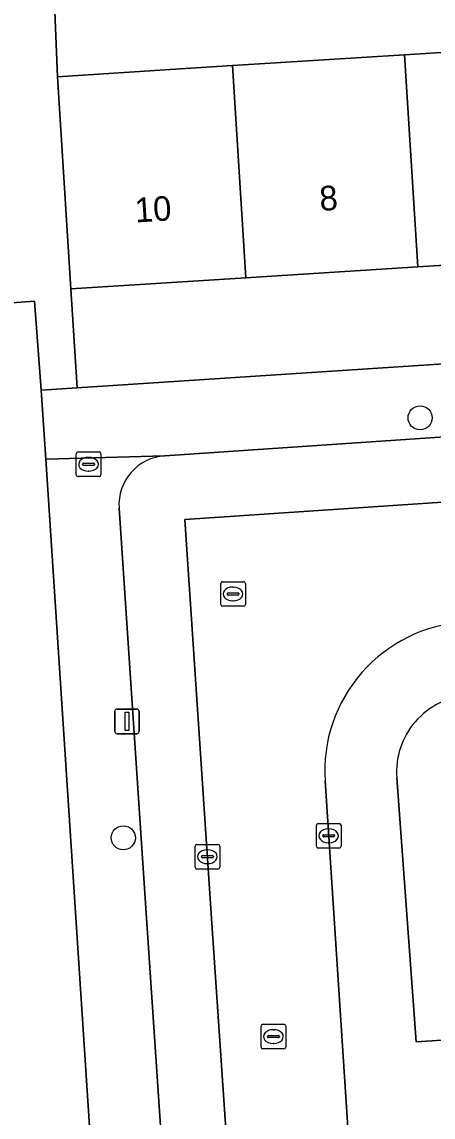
# Model space of a CAD drawing. Extents: x 159680 to 160786, y 387323 to 388340.
# Drawn here: x 160275.03 to 160291.71, y 388150.76 to 388195.24 of the extents above; entities that cross this region are included whole.
import ezdxf

# ---------------------------------------------------------------- set-up
doc = ezdxf.new("R2010")
doc.units = 0
for name, color, linetype in [('IMGEO_Boom', 7, 'Continuous'), ('IMGEO_Brandkraan', 7, 'Continuous'), ('IMGEO_Erf', 7, 'Continuous'), ('IMGEO_Groenvoorziening', 7, 'Continuous'), ('IMGEO_Kolk', 7, 'Continuous'), ('IMGEO_Lichtmast', 7, 'Continuous'), ('IMGEO_Pand', 7, 'Continuous'), ('IMGEO_Pand_nummerreeks', 7, 'Continuous'), ('IMGEO_Parkeervlak_open', 7, 'Continuous'), ('IMGEO_Rijbaan_lokaal_open', 7, 'Continuous'), ('IMGEO_Rioolput', 7, 'Continuous'), ('IMGEO_Voetpad_open', 7, 'Continuous')]:
    doc.layers.add(name, color=color, linetype=linetype)

msp = doc.modelspace()

# ---------------------------------------------------------------- linework, layer by layer
at = {"layer": 'IMGEO_Boom'}
for centre in [(160291.184, 388179.16), (160279.141, 388162.106)]:
    msp.add_circle(centre, 0.489, dxfattribs=at)
at = {"layer": 'IMGEO_Brandkraan'}
for p, q in [((160277.23, 388176.848), (160277.23, 388177.7)), ((160277.305, 388177.774), (160278.157, 388177.774)), ((160277.718, 388177.554), (160277.743, 388177.554)), ((160278.231, 388177.7), (160278.231, 388176.848)), ((160277.489, 388177.268), (160277.489, 388177.28)), ((160277.927, 388177.231), (160277.529, 388177.231)), ((160277.532, 388177.317), (160277.93, 388177.317)), ((160277.973, 388177.28), (160277.973, 388177.268)), ((160278.157, 388176.774), (160277.305, 388176.774)), ((160277.741, 388176.994), (160277.716, 388176.994))]:
    msp.add_line(p, q, dxfattribs=at)
for points in [[(160277.23, 388176.848), (160277.23, 388177.7)], [(160277.305, 388177.774), (160278.157, 388177.774)], [(160278.231, 388177.7), (160278.231, 388176.848)], [(160278.157, 388176.774), (160277.305, 388176.774)]]:
    msp.add_lwpolyline(points, dxfattribs=at)
for centre, radius, start, end in [((160277.307, 388177.698), 0.0765, 91.552, 178.448), ((160277.307, 388177.698), 0.0765, 91.552, 178.448), ((160278.155, 388177.698), 0.0765, 1.552, 88.448), ((160278.155, 388177.698), 0.0765, 1.552, 88.448), ((160277.529, 388177.277), 0.0403, 85.8775, 175.7526), ((160277.526, 388177.267), 0.0366, 178.938, 274.7102), ((160277.93, 388177.274), 0.043, 264.8664, 352.4533), ((160277.934, 388177.279), 0.0386, 1.7309, 96.639), ((160277.307, 388176.85), 0.0765, 181.552, 268.448), ((160277.307, 388176.85), 0.0765, 181.552, 268.448), ((160278.155, 388176.85), 0.0765, 271.552, 358.448), ((160278.155, 388176.85), 0.0765, 271.552, 358.448)]:
    msp.add_arc(centre, radius, start, end, dxfattribs=at)
for centre, major_axis, ratio, start_param, end_param in [((160277.717, 388177.274), (-0.387, 0.002), 0.722429, 4.712389, 7.853982), ((160277.742, 388177.274), (-0.39, 0.002), 0.717154, 1.570796, 4.712389)]:
    msp.add_ellipse(centre, major_axis=major_axis, ratio=ratio, start_param=start_param, end_param=end_param, dxfattribs=at)
at = {"layer": 'IMGEO_Erf'}
for points in [[(160311.042, 388205.504), (160307.828, 388205.323), (160307.968, 388203.143), (160304.012, 388202.889), (160300.181, 388202.642), (160300.041, 388204.822), (160294.193, 388204.446), (160294.318, 388202.503), (160290.026, 388202.227), (160286.532, 388202.003), (160286.407, 388203.943), (160279.952, 388203.57), (160280.062, 388201.166), (160276.141, 388200.987), (160276.467, 388193.013), (160281.458, 388193.328), (160283.565, 388193.461), (160290.551, 388193.901), (160297.537, 388194.341), (160304.524, 388194.782), (160311.622, 388195.229)], [(160312.423, 388182.674), (160312.165, 388186.616), (160305.068, 388186.169), (160298.08, 388185.728), (160291.094, 388185.288), (160284.108, 388184.847), (160277.01, 388184.4), (160277.273, 388180.374)]]:
    msp.add_lwpolyline(points, close=True, dxfattribs=at)
msp.add_lwpolyline([(160278.357, 388141.498), (160275.992, 388177.481), (160275.808, 388180.278), (160275.539, 388183.903), (160272.598, 388183.685), (160256.259, 388182.615), (160256.758, 388175.012), (160257.014, 388171.081), (160254.602, 388170.922), (160254.798, 388167.928), (160254.994, 388164.934), (160257.408, 388165.093), (160257.665, 388161.162), (160257.923, 388157.23), (160255.51, 388157.072), (160255.706, 388154.078), (160255.902, 388151.084), (160258.315, 388151.242), (160258.572, 388147.311)], dxfattribs=at)
at = {"layer": 'IMGEO_Groenvoorziening'}
msp.add_lwpolyline([(160290.233, 388164.546), (160291.024, 388153.818), (160292.501, 388153.913)], dxfattribs=at)
msp.add_arc((160293.35, 388164.774), 3.125, 93.7902, 184.1832, dxfattribs=at)
at = {"layer": 'IMGEO_Kolk'}
for p, q in [((160286.973, 388161.762), (160286.973, 388162.614)), ((160287.048, 388162.688), (160287.9, 388162.688)), ((160287.461, 388162.468), (160287.486, 388162.468)), ((160287.974, 388162.614), (160287.974, 388161.762)), ((160287.232, 388162.182), (160287.232, 388162.194)), ((160287.67, 388162.145), (160287.272, 388162.145)), ((160287.275, 388162.231), (160287.673, 388162.231)), ((160287.716, 388162.194), (160287.716, 388162.182)), ((160282.052, 388160.912), (160282.052, 388161.764)), ((160282.127, 388161.838), (160282.979, 388161.838)), ((160282.54, 388161.618), (160282.565, 388161.618)), ((160283.053, 388161.764), (160283.053, 388160.912)), ((160287.9, 388161.688), (160287.048, 388161.688)), ((160287.484, 388161.908), (160287.459, 388161.908)), ((160282.311, 388161.332), (160282.311, 388161.344)), ((160282.749, 388161.295), (160282.351, 388161.295)), ((160282.354, 388161.381), (160282.752, 388161.381)), ((160282.563, 388161.058), (160282.538, 388161.058)), ((160282.795, 388161.344), (160282.795, 388161.332)), ((160282.979, 388160.838), (160282.127, 388160.838))]:
    msp.add_line(p, q, dxfattribs=at)
for points in [[(160286.973, 388161.762), (160286.973, 388162.614)], [(160287.048, 388162.688), (160287.9, 388162.688)], [(160287.974, 388162.614), (160287.974, 388161.762)], [(160282.052, 388160.912), (160282.052, 388161.764)], [(160282.127, 388161.838), (160282.979, 388161.838)], [(160283.053, 388161.764), (160283.053, 388160.912)], [(160287.9, 388161.688), (160287.048, 388161.688)], [(160282.979, 388160.838), (160282.127, 388160.838)]]:
    msp.add_lwpolyline(points, dxfattribs=at)
for centre, radius, start, end in [((160287.05, 388162.612), 0.0765, 91.552, 178.448), ((160287.05, 388162.612), 0.0765, 91.552, 178.448), ((160287.898, 388162.612), 0.0765, 1.552, 88.448), ((160287.898, 388162.612), 0.0765, 1.552, 88.448), ((160287.272, 388162.191), 0.0403, 85.8775, 175.7526), ((160287.269, 388162.181), 0.0366, 178.938, 274.7102), ((160287.673, 388162.188), 0.043, 264.8664, 352.4533), ((160287.677, 388162.193), 0.0386, 1.7309, 96.639), ((160282.129, 388161.762), 0.0765, 91.552, 178.448), ((160282.129, 388161.762), 0.0765, 91.552, 178.448), ((160282.977, 388161.762), 0.0765, 1.552, 88.448), ((160282.977, 388161.762), 0.0765, 1.552, 88.448), ((160287.05, 388161.764), 0.0765, 181.552, 268.448), ((160287.05, 388161.764), 0.0765, 181.552, 268.448), ((160287.898, 388161.764), 0.0765, 271.552, 358.448), ((160287.898, 388161.764), 0.0765, 271.552, 358.448), ((160282.351, 388161.341), 0.0403, 85.8775, 175.7526), ((160282.348, 388161.331), 0.0366, 178.938, 274.7102), ((160282.752, 388161.338), 0.043, 264.8664, 352.4533), ((160282.756, 388161.343), 0.0386, 1.7309, 96.639), ((160282.129, 388160.914), 0.0765, 181.552, 268.448), ((160282.129, 388160.914), 0.0765, 181.552, 268.448), ((160282.977, 388160.914), 0.0765, 271.552, 358.448), ((160282.977, 388160.914), 0.0765, 271.552, 358.448)]:
    msp.add_arc(centre, radius, start, end, dxfattribs=at)
for centre, major_axis, ratio, start_param, end_param in [((160287.46, 388162.188), (-0.387, 0.002), 0.722429, 4.712389, 7.853982), ((160287.485, 388162.188), (-0.39, 0.002), 0.717154, 1.570796, 4.712389), ((160282.539, 388161.338), (-0.387, 0.002), 0.722429, 4.712389, 7.853982), ((160282.564, 388161.338), (-0.39, 0.002), 0.717154, 1.570796, 4.712389)]:
    msp.add_ellipse(centre, major_axis=major_axis, ratio=ratio, start_param=start_param, end_param=end_param, dxfattribs=at)
at = {"layer": 'IMGEO_Lichtmast'}
for p, q in [((160278.895, 388167.334), (160279.685, 388167.334)), ((160279.685, 388167.334), (160278.895, 388167.334)), ((160278.795, 388166.434), (160278.795, 388167.234)), ((160278.795, 388167.234), (160278.795, 388166.434)), ((160279.785, 388167.234), (160279.785, 388166.434)), ((160279.785, 388166.434), (160279.785, 388167.234)), ((160279.685, 388166.334), (160278.895, 388166.334)), ((160278.895, 388166.334), (160279.685, 388166.334))]:
    msp.add_line(p, q, dxfattribs=at)
msp.add_lwpolyline([(160279.215, 388167.209), (160279.365, 388167.209), (160279.365, 388166.459), (160279.215, 388166.459), (160279.215, 388167.209)], dxfattribs=at)
for centre, start, end in [((160278.895, 388167.234), 90, 180), ((160278.895, 388167.234), 90, 180), ((160279.685, 388167.234), 0, 90), ((160279.685, 388167.234), 360, 90), ((160278.895, 388166.434), 180, 270), ((160278.895, 388166.434), 180, 270), ((160279.685, 388166.434), 270, 0), ((160279.685, 388166.434), 270, 0)]:
    msp.add_arc(centre, 0.1, start, end, dxfattribs=at)
at = {"layer": 'IMGEO_Pand'}
for points in [[(160291.094, 388185.288), (160298.08, 388185.728), (160297.537, 388194.341), (160290.551, 388193.901)], [(160284.108, 388184.847), (160291.094, 388185.288), (160290.551, 388193.901), (160283.565, 388193.461)], [(160283.565, 388193.461), (160281.458, 388193.328), (160276.467, 388193.013), (160277.01, 388184.4), (160284.108, 388184.847)]]:
    msp.add_lwpolyline(points, close=True, dxfattribs=at)
at = {"layer": 'IMGEO_Parkeervlak_open'}
msp.add_lwpolyline([(160278.966, 388175.492), (160280.076, 388158.849), (160281.343, 388140.164), (160281.557, 388136.997), (160281.883, 388132.193), (160284.516, 388132.363), (160282.709, 388159.026), (160281.642, 388175.031), (160300.934, 388176.335), (160300.755, 388178.968), (160280.827, 388177.621)], dxfattribs=at)
msp.add_arc((160280.962, 388175.625), 2, 93.8617, 183.8236, dxfattribs=at)
at = {"layer": 'IMGEO_Rijbaan_lokaal_open'}
msp.add_lwpolyline([(160292.99, 388170.871), (160301.268, 388171.403), (160300.934, 388176.335), (160281.642, 388175.031), (160282.709, 388159.026), (160284.516, 388132.363), (160289.394, 388132.678), (160289.128, 388136.838), (160288.76, 388142.471), (160287.326, 388164.421)], dxfattribs=at)
msp.add_arc((160293.379, 388164.817), 6.066, 93.6782, 183.7465, dxfattribs=at)
at = {"layer": 'IMGEO_Rioolput'}
for p, q in [((160283.092, 388171.581), (160283.092, 388172.433)), ((160283.167, 388172.507), (160284.019, 388172.507)), ((160283.58, 388172.287), (160283.605, 388172.287)), ((160284.093, 388172.433), (160284.093, 388171.581)), ((160283.351, 388172.001), (160283.351, 388172.013)), ((160283.789, 388171.964), (160283.391, 388171.964)), ((160283.394, 388172.05), (160283.792, 388172.05)), ((160283.603, 388171.727), (160283.578, 388171.727)), ((160283.835, 388172.013), (160283.835, 388172.001)), ((160284.019, 388171.507), (160283.167, 388171.507)), ((160284.731, 388153.607), (160284.731, 388154.459)), ((160284.806, 388154.533), (160285.658, 388154.533)), ((160285.732, 388154.459), (160285.732, 388153.607)), ((160284.99, 388154.027), (160284.99, 388154.039)), ((160285.428, 388153.99), (160285.03, 388153.99)), ((160285.033, 388154.076), (160285.431, 388154.076)), ((160285.219, 388154.313), (160285.244, 388154.313)), ((160285.474, 388154.039), (160285.474, 388154.027)), ((160285.658, 388153.533), (160284.806, 388153.533)), ((160285.242, 388153.753), (160285.217, 388153.753))]:
    msp.add_line(p, q, dxfattribs=at)
for points in [[(160283.092, 388171.581), (160283.092, 388172.433)], [(160283.167, 388172.507), (160284.019, 388172.507)], [(160284.093, 388172.433), (160284.093, 388171.581)], [(160284.019, 388171.507), (160283.167, 388171.507)], [(160284.731, 388153.607), (160284.731, 388154.459)], [(160284.806, 388154.533), (160285.658, 388154.533)], [(160285.732, 388154.459), (160285.732, 388153.607)], [(160285.658, 388153.533), (160284.806, 388153.533)]]:
    msp.add_lwpolyline(points, dxfattribs=at)
for centre, radius, start, end in [((160283.169, 388172.431), 0.0765, 91.552, 178.448), ((160283.169, 388172.431), 0.0765, 91.552, 178.448), ((160284.017, 388172.431), 0.0765, 1.552, 88.448), ((160284.017, 388172.431), 0.0765, 1.552, 88.448), ((160283.391, 388172.01), 0.0403, 85.8775, 175.7526), ((160283.388, 388172), 0.0366, 178.938, 274.7102), ((160283.792, 388172.007), 0.043, 264.8664, 352.4533), ((160283.796, 388172.012), 0.0386, 1.7309, 96.639), ((160283.169, 388171.583), 0.0765, 181.552, 268.448), ((160283.169, 388171.583), 0.0765, 181.552, 268.448), ((160284.017, 388171.583), 0.0765, 271.552, 358.448), ((160284.017, 388171.583), 0.0765, 271.552, 358.448), ((160284.808, 388154.457), 0.0765, 91.552, 178.448), ((160284.808, 388154.457), 0.0765, 91.552, 178.448), ((160285.656, 388154.457), 0.0765, 1.552, 88.448), ((160285.656, 388154.457), 0.0765, 1.552, 88.448), ((160285.03, 388154.036), 0.0403, 85.8775, 175.7526), ((160285.027, 388154.026), 0.0366, 178.938, 274.7102), ((160285.431, 388154.033), 0.043, 264.8664, 352.4533), ((160285.435, 388154.038), 0.0386, 1.7309, 96.639), ((160284.808, 388153.609), 0.0765, 181.552, 268.448), ((160284.808, 388153.609), 0.0765, 181.552, 268.448), ((160285.656, 388153.609), 0.0765, 271.552, 358.448), ((160285.656, 388153.609), 0.0765, 271.552, 358.448)]:
    msp.add_arc(centre, radius, start, end, dxfattribs=at)
for centre, major_axis, ratio, start_param, end_param in [((160283.579, 388172.007), (-0.387, 0.002), 0.722429, 4.712389, 7.853982), ((160283.604, 388172.007), (-0.39, 0.002), 0.717154, 1.570796, 4.712389), ((160285.218, 388154.033), (-0.387, 0.002), 0.722429, 4.712389, 7.853982), ((160285.243, 388154.033), (-0.39, 0.002), 0.717154, 1.570796, 4.712389)]:
    msp.add_ellipse(centre, major_axis=major_axis, ratio=ratio, start_param=start_param, end_param=end_param, dxfattribs=at)
at = {"layer": 'IMGEO_Voetpad_open'}
for points in [[(160272.598, 388183.685), (160275.539, 388183.903), (160275.808, 388180.278), (160277.273, 388180.374), (160277.01, 388184.4), (160276.467, 388193.013), (160276.141, 388200.987)], [(160336.622, 388184.205), (160336.352, 388184.189), (160332.289, 388183.945), (160324.213, 388183.446), (160314.025, 388182.779), (160312.423, 388182.674), (160277.273, 388180.374), (160275.808, 388180.278), (160275.992, 388177.481), (160280.827, 388177.621), (160300.755, 388178.968), (160303.538, 388179.156), (160328.188, 388180.657)], [(160280.827, 388177.621), (160275.992, 388177.481), (160278.357, 388141.498), (160278.452, 388140.045), (160278.656, 388136.941), (160279.496, 388124.156), (160279.877, 388118.353), (160280.121, 388115.11), (160282.583, 388115.252), (160282.763, 388112.313), (160283.35, 388099.692)], [(160282.431, 388123.914), (160282.242, 388126.896), (160282.069, 388129.45), (160281.883, 388132.193), (160281.557, 388136.997), (160281.058, 388136.969), (160280.844, 388140.136), (160281.343, 388140.164), (160280.076, 388158.849), (160278.966, 388175.492)], [(160287.326, 388164.421), (160288.76, 388142.471)], [(160295.376, 388126.265), (160295.275, 388127.84), (160295.086, 388130.791), (160294.381, 388141.819), (160293.8, 388150.906), (160338.477, 388153.697), (160338.24, 388156.847), (160327.325, 388156.15), (160323.735, 388155.919), (160315.394, 388155.383), (160311.018, 388155.102), (160297.158, 388154.212), (160292.501, 388153.913), (160291.024, 388153.818), (160290.233, 388164.546)]]:
    msp.add_lwpolyline(points, dxfattribs=at)
for centre, radius, start, end in [((160280.962, 388175.625), 2, 93.8617, 183.8236), ((160293.379, 388164.817), 6.066, 93.6782, 183.7465), ((160293.35, 388164.774), 3.125, 93.7902, 184.1832)]:
    msp.add_arc(centre, radius, start, end, dxfattribs=at)

# ---------------------------------------------------------------- texts
at = {"layer": 'IMGEO_Pand_nummerreeks'}
for s, p in [('10', (160279.636, 388187.09)), ('8', (160287.128, 388187.562))]:
    msp.add_text(s, height=1, rotation=3.6069, dxfattribs=at).set_placement(p)

doc.saveas('drawing.dxf')
